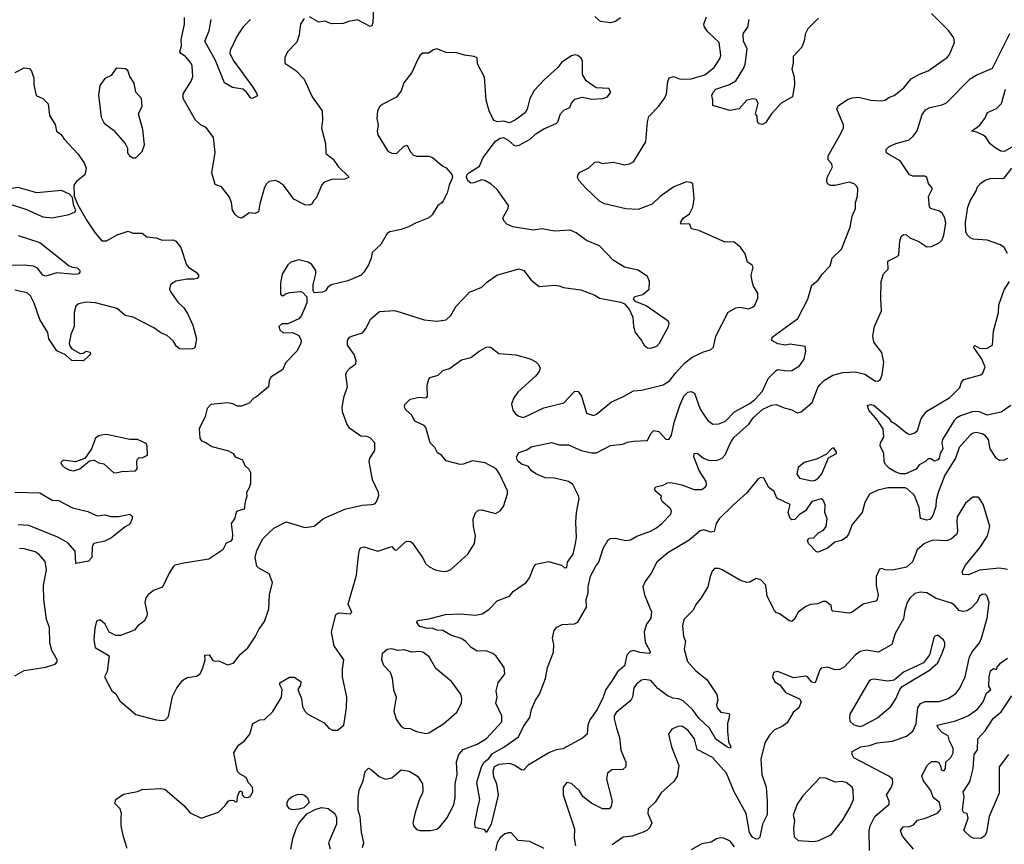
# Model space of a CAD drawing. Extents: x 1690054 to 1842981, y 782881 to 914114.
# Tile 453 of 656: x 1798165 to 1804515, y 795536 to 800853. Entities that reach past the tile are written whole.
import ezdxf

# ---------------------------------------------------------------- set-up
doc = ezdxf.new("R2010")
doc.units = 0

msp = doc.modelspace()

# ---------------------------------------------------------------- linework, layer by layer
at = {"layer": '0CON10XD'}
for points in [[(1798859.4, 795509.4), (1798835, 795583.8), (1798820.5, 795655), (1798820.6, 795709.4), (1798822.9, 795735), (1798814.3, 795764.3), (1798778.7, 795798.7), (1798785.4, 795825), (1798835, 795858.1), (1798925, 795875.3), (1798955, 795889.7), (1799075, 795896.5), (1799101.7, 795891.7), (1799223.8, 795785), (1799265, 795738.8), (1799335, 795703.3), (1799447.3, 795742.7), (1799490, 795785), (1799510, 795815), (1799525, 795820), (1799547.5, 795817.5), (1799555, 795810), (1799568.3, 795811.7), (1799570, 795845), (1799585, 795880), (1799600, 795875), (1799600, 795855), (1799615, 795840), (1799635, 795837.5), (1799652.5, 795845), (1799668.8, 795875), (1799666.2, 795905), (1799641.7, 795931.7), (1799625, 795966.7), (1799587.7, 795987.7), (1799570, 796005), (1799546.7, 796125), (1799576.2, 796175), (1799615, 796203.8), (1799648.8, 796245), (1799670, 796315), (1799715, 796337.5), (1799745, 796340), (1799798.6, 796391.4), (1799854, 796485), (1799859.2, 796535), (1799843.3, 796565), (1799843.9, 796576.1), (1799905, 796612.5), (1799935, 796613.3), (1799977.5, 796585), (1799977, 796563), (1799960, 796535), (1799983.3, 796475), (1799988.8, 796425), (1800003.8, 796395), (1800023.3, 796375), (1800128.8, 796318.8), (1800160, 796285), (1800181.7, 796271.7), (1800215, 796272), (1800255.6, 796305), (1800273.5, 796415), (1800275.6, 796485), (1800246.2, 796615), (1800246.2, 796665), (1800256.7, 796725), (1800193.8, 796815), (1800177, 796903), (1800205, 797017.5), (1800225, 797027.5), (1800297.5, 797022.5), (1800307.5, 797032.5), (1800283.3, 797085), (1800337.9, 797272.1), (1800350, 797395), (1800356.2, 797435), (1800365, 797450), (1800385, 797453.3), (1800475, 797426), (1800565, 797456), (1800582.5, 797435), (1800595, 797432.7), (1800655, 797488.6), (1800665, 797491.4), (1800685, 797488), (1800697.9, 797477.9), (1800764, 797385), (1800784.4, 797344.4), (1800805, 797328), (1800845.9, 797305.9), (1800885, 797298), (1800915, 797295.8), (1800945, 797307.5), (1801055, 797406.2), (1801097.8, 797475), (1801104.4, 797525), (1801092.9, 797585), (1801090.8, 797635), (1801105.9, 797674.1), (1801125, 797690), (1801145, 797693.3), (1801235, 797668.8), (1801265, 797686.2), (1801285.5, 797714.5), (1801311.1, 797795), (1801311.2, 797815), (1801260, 797925), (1801237.7, 797957.7), (1801166.5, 797996.5), (1801085, 798007.5), (1801026.1, 797986.1), (1801005.8, 797985.8), (1800915, 798008), (1800885, 798044), (1800860.4, 798060.4), (1800843.8, 798095), (1800812.5, 798125), (1800785, 798223.8), (1800775, 798236.2), (1800713.6, 798263.6), (1800693.3, 798305), (1800656.4, 798336.4), (1800647.5, 798355), (1800648.3, 798371.7), (1800684.2, 798405.8), (1800741.7, 798418.3), (1800785, 798414), (1800791.7, 798418.3), (1800796.2, 798425), (1800794.1, 798495.9), (1800803.8, 798535), (1800813.3, 798545), (1800865, 798560.8), (1800895, 798591.1), (1800936.9, 798603.1), (1801015, 798660), (1801075.7, 798674.3), (1801128.8, 798715), (1801175, 798741.2), (1801195, 798743.8), (1801205, 798738.8), (1801255, 798700), (1801365, 798691.2), (1801456.7, 798666.7), (1801495, 798646.7), (1801510.5, 798630.5), (1801521.2, 798605), (1801516.2, 798585), (1801491.2, 798555), (1801378, 798452), (1801351.5, 798415), (1801337.7, 798375), (1801345.4, 798335.4), (1801361.9, 798311.9), (1801385, 798296.7), (1801415, 798287.8), (1801545, 798350.8), (1801675, 798382.9), (1801745, 798457.5), (1801766.2, 798455), (1801788.6, 798425), (1801821.2, 798315), (1801865, 798300), (1801885, 798310), (1801981.2, 798388.8), (1802055, 798420.8), (1802125, 798460), (1802175.5, 798464.5), (1802315, 798498.9), (1802356.5, 798523.5), (1802396, 798575), (1802452.2, 798637.8), (1802502.9, 798677.1), (1802575, 798711.1), (1802620, 798725), (1802639.1, 798740.9), (1802655, 798812.5), (1802735, 798966.2), (1802785, 798996), (1802811.7, 798998.3), (1802865, 798988.8), (1802891.7, 798998.3), (1802905, 799007.5), (1802926.4, 799056.4), (1802925, 799090), (1802898.8, 799135), (1802888.8, 799165), (1802883.8, 799205), (1802896.4, 799256.4), (1802889.3, 799269.3), (1802859.3, 799289.3), (1802845, 799342.5), (1802815, 799386.7), (1802770.5, 799420.5), (1802715, 799418), (1802545, 799493.3), (1802497.5, 799505), (1802485, 799537.5), (1802432.5, 799535), (1802427.5, 799545), (1802445, 799572.5), (1802485, 799601.2), (1802506, 799645), (1802516, 799695), (1802513.3, 799726.7), (1802506.1, 799796.1), (1802494.1, 799804.1), (1802465, 799807.5), (1802385, 799774.3), (1802295, 799712.9), (1802245, 799664.3), (1802155, 799630), (1802075, 799633.1), (1801935.9, 799665.9), (1801905, 799682), (1801817.3, 799767.3), (1801773.3, 799815), (1801763.3, 799835), (1801766.7, 799855), (1801780.5, 799869.5), (1801835, 799898.8), (1801875, 799933.8), (1801896.1, 799936.1), (1801925, 799926.7), (1801995, 799934), (1802065, 799918), (1802097.3, 799922.7), (1802125, 799936.2), (1802202.5, 800065), (1802213.7, 800195), (1802221.8, 800228.2), (1802287.3, 800295), (1802325, 800349.2), (1802337.3, 800375), (1802345.7, 800454.3), (1802355, 800478.8), (1802383, 800487), (1802425, 800470), (1802495, 800470.7), (1802585, 800498.5), (1802645, 800545.7), (1802681.9, 800605), (1802686.2, 800625), (1802675.6, 800705), (1802603.9, 800773.9), (1802582.9, 800805), (1802576.9, 800825), (1802595, 800872)], [(1799999.3, 800860.7), (1799976.1, 800823.9), (1799967.1, 800755), (1799951.7, 800708.3), (1799892.5, 800645), (1799875, 800610), (1799875, 800572.5), (1799946.4, 800526.4), (1800000.3, 800470.3), (1800052.5, 800355), (1800115.8, 800265), (1800119.2, 800205), (1800112.7, 800152.7), (1800136.9, 800055), (1800140, 799990), (1800185.8, 799955), (1800221.2, 799905), (1800284, 799845), (1800288, 799835), (1800255, 799823.6), (1800185, 799824.4), (1800130, 799805), (1800115, 799787.5), (1800078, 799702), (1800061.2, 799685), (1800052.5, 799665), (1800033.6, 799656.4), (1800005, 799658.8), (1799932.5, 799695), (1799866.7, 799785), (1799835, 799807.5), (1799815, 799816.2), (1799775, 799810), (1799755, 799792.5), (1799741.2, 799765), (1799713.8, 799665), (1799706.1, 799613.9), (1799685, 799603.3), (1799645, 799606.7), (1799625, 799592.5), (1799595, 799573.3), (1799575, 799580), (1799555, 799596.2), (1799538, 799625), (1799532, 799675), (1799518.8, 799708.8), (1799467.5, 799775), (1799425, 799790), (1799404.2, 799865), (1799427, 799997), (1799414.3, 800094.3), (1799367.1, 800157.1), (1799335, 800173.1), (1799298.9, 800205), (1799219.1, 800345), (1799219.4, 800375), (1799268.6, 800451.4), (1799282.5, 800485), (1799277.1, 800555), (1799268.6, 800575), (1799235.2, 800615.2), (1799205, 800634.4), (1799199.1, 800645), (1799209.2, 800685), (1799207.4, 800722.6), (1799228.6, 800825), (1799227.3, 800867.3)], [(1800446.5, 800925), (1800442, 800835), (1800435.8, 800814.2), (1800425, 800810), (1800345, 800852.5), (1800285, 800842), (1800250.7, 800829.3), (1800175, 800826.2), (1800135, 800843.1), (1800095, 800837.5), (1800035, 800872)], [(1801077.5, 796805), (1801043.1, 796843.1), (1801013.5, 796863.5), (1800945, 796885.4), (1800895, 796914.6), (1800855, 796916.6), (1800825, 796928.5), (1800795, 796927.5), (1800745, 796941.1), (1800726.2, 796965), (1800730.5, 796979.5), (1800805, 796989.4), (1800912.1, 797017.9), (1801005, 797022), (1801105, 797012.5), (1801148.3, 797021.7), (1801190.3, 797049.7), (1801244.4, 797105.6), (1801323.6, 797136.4), (1801348.8, 797165), (1801431.4, 797225), (1801452.9, 797255), (1801481.4, 797325), (1801495, 797342), (1801575, 797360), (1801660, 797335), (1801678.3, 797318.3), (1801695, 797320), (1801697.5, 797355), (1801733.9, 797406.1), (1801750, 797475), (1801756.9, 797515), (1801752.7, 797612.7), (1801756.5, 797675), (1801772.9, 797765), (1801767.6, 797787.6), (1801732.5, 797855), (1801703.8, 797875), (1801615, 797897.3), (1801555, 797899.6), (1801493.3, 797925), (1801466.7, 797945), (1801444.3, 797974.3), (1801405, 797985.6), (1801375, 798008), (1801370, 798035), (1801385, 798062.2), (1801435, 798078.6), (1801465, 798099.4), (1801595, 798125.7), (1801645, 798110.8), (1801705, 798112.2), (1801786.2, 798075), (1801855, 798060.4), (1801885, 798060), (1801975, 798106.9), (1802054.3, 798115.7), (1802085, 798129.2), (1802125, 798136), (1802215, 798138.8), (1802236, 798185), (1802255, 798203.8), (1802286.8, 798196.8), (1802335, 798146), (1802355, 798148.8), (1802368.9, 798175), (1802385.4, 798255), (1802422.7, 798365), (1802448.7, 798425), (1802475, 798450.8), (1802496.1, 798456.1), (1802517.8, 798445), (1802555, 798342), (1802600.8, 798270.8), (1802635.6, 798245.6), (1802675, 798246.5), (1802717.1, 798265), (1802775, 798324.6), (1802875, 798378.9), (1802907.1, 798405), (1802955, 798456.9), (1802991.5, 798538.5), (1803045, 798590), (1803055, 798596.7), (1803115, 798588), (1803145, 798590.8), (1803195, 798620), (1803224.3, 798665), (1803235.7, 798715), (1803231.2, 798745), (1803135, 798760), (1803105, 798754.5), (1803055, 798761.9), (1803016.7, 798785), (1803018.8, 798805), (1803183.8, 798926.2), (1803248.7, 799051.3), (1803275, 799141.2), (1803315, 799173.3), (1803342, 799215), (1803392, 799265), (1803405.8, 799315), (1803465, 799373.8), (1803521.4, 799515), (1803534.4, 799585.6), (1803555.7, 799635), (1803556, 799675), (1803569.2, 799715), (1803571.7, 799761.7), (1803565, 799777.5), (1803546.7, 799795), (1803515, 799805.6), (1803425, 799783.5), (1803394.3, 799784.3), (1803375.6, 799795.6), (1803370.9, 799810.9), (1803373.6, 799836.4), (1803407.1, 799905), (1803400.8, 799925), (1803379.7, 799949.7), (1803378.6, 799975), (1803460.6, 800119.4), (1803478, 800155), (1803479.2, 800175), (1803436, 800275), (1803443.2, 800296.8), (1803505, 800337.5), (1803535, 800348.1), (1803575, 800352.5), (1803655, 800334.3), (1803725, 800330), (1803745, 800333.8), (1803775.6, 800354.4), (1803805.4, 800364.6), (1803866.6, 800413.4), (1803915, 800471.4), (1803967.6, 800502.4), (1804025, 800523.1), (1804148.4, 800611.6), (1804162.3, 800627.7), (1804194.3, 800705), (1804190.8, 800735), (1804155, 800784.2), (1804045, 800893.3)], [(1802039.2, 800865), (1802008.5, 800841.5), (1801975, 800831.9), (1801911.3, 800841.3), (1801875, 800873.8)], [(1799654.2, 800855), (1799605, 800804.2), (1799565.5, 800745), (1799521.8, 800655), (1799520.7, 800635), (1799545.6, 800585.6), (1799668.7, 800418.7), (1799695.8, 800375), (1799698, 800362), (1799665, 800343.8), (1799655, 800346.2), (1799627.5, 800385), (1799605, 800404.3), (1799537.5, 800415), (1799486.4, 800446.4), (1799428.9, 800588.9), (1799359.2, 800715), (1799388.1, 800781.9), (1799399.2, 800855)], [(1803316.8, 800863.2), (1803249.2, 800795), (1803231.1, 800758.9), (1803225, 800717.5), (1803209.2, 800675), (1803154.4, 800615), (1803154.4, 800575), (1803144.4, 800535), (1803160.6, 800485), (1803161.4, 800435), (1803150, 800355), (1803075.6, 800314.4), (1803013, 800247), (1802975, 800187.5), (1802955, 800177.5), (1802935, 800182.5), (1802923, 800193), (1802921.7, 800231.7), (1802910, 800245), (1802927.1, 800315), (1802915, 800339.2), (1802895, 800342.5), (1802855, 800333.3), (1802805, 800278.8), (1802745, 800268), (1802635, 800300), (1802636.4, 800335), (1802630, 800365), (1802636.7, 800385), (1802655, 800405.3), (1802744, 800435), (1802785, 800459.4), (1802832.2, 800535), (1802843.6, 800565), (1802857.1, 800665), (1802833.3, 800715), (1802830.7, 800755), (1802833.1, 800766.9), (1802860.3, 800805), (1802870.5, 800855)], [(1803615, 797740), (1803599.4, 797675), (1803535, 797598), (1803510.8, 797535), (1803496.2, 797515), (1803464.4, 797495.6), (1803422.5, 797485), (1803375.5, 797444.5), (1803315, 797420), (1803305, 797422.5), (1803253.3, 797475), (1803246.2, 797495), (1803255, 797510), (1803285, 797512.5), (1803316.2, 797545), (1803349.3, 797560.7), (1803365.7, 797585), (1803372.2, 797635), (1803358.2, 797675), (1803360.6, 797725), (1803346.9, 797755), (1803335, 797764), (1803275, 797746.7), (1803233.8, 797685), (1803195, 797662), (1803165, 797630), (1803145, 797627.5), (1803135, 797637.5), (1803121.4, 797675), (1803135, 797727.1), (1803048.3, 797768.3), (1803031.4, 797811.4), (1802997.6, 797837.6), (1802965, 797896.7), (1802945, 797902), (1802925, 797889.2), (1802855, 797802), (1802768.6, 797725), (1802677.1, 797635), (1802657.1, 797605), (1802645, 797553.8), (1802625, 797548.1), (1802575, 797564.5), (1802555, 797557.9), (1802483.3, 797496.7), (1802344.8, 797415.2), (1802275, 797355.5), (1802238.5, 797285), (1802198.8, 797231.2), (1802184, 797195), (1802195.3, 797145), (1802239.1, 797035), (1802235.3, 796995), (1802208.4, 796955), (1802193.8, 796905), (1802199.7, 796839.7), (1802234.2, 796775), (1802224.2, 796765.8), (1802165, 796772.4), (1802125, 796785.8), (1802101.7, 796778.3), (1802081.8, 796755), (1802065, 796686.7), (1802021.8, 796648.2), (1801982.2, 796585), (1801946.4, 796535), (1801929, 796485), (1801889.8, 796405), (1801842.5, 796337.5), (1801830.5, 796305), (1801824.5, 796245.5), (1801795, 796219.4), (1801668.2, 796151.8), (1801625, 796145.4), (1801582.5, 796127.5), (1801445, 796046.7), (1801415, 796014), (1801402.5, 796015), (1801355, 796046.7), (1801325.9, 796055.9), (1801255, 796050.6), (1801225.4, 796034.6), (1801216.9, 796005), (1801222.1, 795972.1), (1801240, 795925), (1801251.7, 795851.7), (1801205.7, 795665), (1801175, 795612.5), (1801165, 795630), (1801102.5, 795645), (1801101.2, 795675), (1801120.5, 795770.5), (1801132.5, 795825), (1801114.4, 795934.4), (1801142.9, 796035), (1801161.1, 796065), (1801191.7, 796088.3), (1801215, 796121.3), (1801288.4, 796161.6), (1801381.7, 796228.3), (1801415, 796296), (1801455, 796352.5), (1801465.8, 796405), (1801492, 796465), (1801518, 796505), (1801555.5, 796604.5), (1801568.6, 796675), (1801608.1, 796775), (1801609.2, 796825), (1801601.9, 796865), (1801612.5, 796915), (1801628.6, 796935), (1801665, 796952.6), (1801742.8, 796957.2), (1801765, 796968.5), (1801820.3, 797065), (1801819, 797115), (1801832.1, 797157.9), (1801832.1, 797195), (1801847.1, 797265), (1801880.8, 797329.2), (1801901.3, 797355), (1801927.6, 797442.4), (1801960.8, 797499.2), (1801973, 797507), (1802005, 797510.4), (1802075, 797495.4), (1802105, 797500), (1802145, 797523.4), (1802232.9, 797555), (1802272.5, 797577.5), (1802306.5, 797603.5), (1802364.1, 797665), (1802368.7, 797685), (1802361, 797701), (1802311.4, 797745), (1802300, 797765), (1802305, 797780), (1802263.8, 797815), (1802260, 797825), (1802268.3, 797841.7), (1802315, 797852.5), (1802342.7, 797867.3), (1802365, 797869.3), (1802435, 797854.6), (1802515, 797823.5), (1802565, 797823.8), (1802589.2, 797840.8), (1802595.5, 797855), (1802592.5, 797875), (1802546.8, 797946.8), (1802512.3, 798035), (1802515, 798056.2), (1802535, 798058.1), (1802574.4, 798025), (1802615, 798010.5), (1802663.1, 798013.1), (1802695, 798026.7), (1802715, 798046.4), (1802750, 798125), (1802771.8, 798158.2), (1802867.6, 798245), (1802895.3, 798285), (1802957.8, 798342.2), (1803015, 798367.8), (1803045, 798371.6), (1803095, 798350), (1803145, 798338.1), (1803178.8, 798318.8), (1803205, 798324.6), (1803277.1, 798385), (1803315.6, 798485), (1803328.3, 798501.7), (1803355, 798529.4), (1803409.4, 798560.6), (1803475, 798578.9), (1803555, 798581.8), (1803615, 798567.8), (1803685, 798522), (1803705, 798523.8), (1803716.2, 798535), (1803726.8, 798563.2), (1803738.1, 798645), (1803726.6, 798706.6), (1803675, 798773.3), (1803666.5, 798815), (1803677.9, 798875), (1803724.3, 798975), (1803718.1, 799055), (1803721.9, 799165), (1803736.8, 799213.2), (1803765.5, 799244.5), (1803764.6, 799295.4), (1803825, 799326.7), (1803835, 799337.5), (1803841.2, 799425), (1803850, 799455), (1803865, 799467.5), (1803885, 799466.7), (1803905.8, 799445.8), (1803965, 799422.5), (1804015, 799387.5), (1804045, 799390), (1804095, 799414), (1804115, 799433.3), (1804126.4, 799463.6), (1804138.3, 799538.3), (1804131.1, 799575), (1804115, 799606), (1804097.6, 799617.6), (1804042.5, 799635), (1804033.8, 799645), (1804026.4, 799713.6), (1804053.3, 799765), (1804026.4, 799796.4), (1804016.4, 799836.4), (1804003.6, 799843.6), (1803925, 799844.3), (1803905, 799852.5), (1803843, 799943), (1803775, 799982.5), (1803756.7, 799995), (1803753.8, 800005), (1803753.8, 800015), (1803773.8, 800035), (1803815, 800054.4), (1803902.7, 800077.3), (1803928.6, 800101.4), (1803952.9, 800137.1), (1803985, 800241.2), (1804007.6, 800272.4), (1804035, 800286.9), (1804115, 800303.1), (1804142.6, 800317.4), (1804295, 800471.4), (1804334.6, 800495.4), (1804439.2, 800540.8), (1804552.1, 800765)], [(1799085, 796334), (1799105, 796338), (1799125, 796360), (1799151.7, 796488.3), (1799178.8, 796545), (1799216.7, 796595), (1799245, 796611.2), (1799305, 796620), (1799328.8, 796635), (1799347.3, 796672.7), (1799361.2, 796725), (1799360, 796755), (1799387, 796757), (1799411.7, 796721.7), (1799425, 796716.7), (1799449.3, 796719.3), (1799505, 796694), (1799545, 796704), (1799589.1, 796760.9), (1799637.6, 796802.4), (1799685, 796873.3), (1799708.3, 796921.7), (1799745, 796972), (1799772.2, 797055), (1799775.8, 797145), (1799795.8, 797225), (1799775, 797280), (1799707.3, 797317.3), (1799695, 797330), (1799684.3, 797385), (1799695, 797431.2), (1799734.5, 797505.5), (1799772.9, 797545), (1799805, 797574.2), (1799885, 797616), (1800005, 797578.8), (1800065, 797587.1), (1800125, 797635.8), (1800263.1, 797696.9), (1800375, 797723.1), (1800435, 797726.2), (1800455, 797731.2), (1800465.9, 797744.1), (1800481.2, 797785), (1800480, 797805), (1800441.4, 797885), (1800419.2, 798005), (1800424.5, 798025.5), (1800455.8, 798074.2), (1800455.6, 798125), (1800425, 798157.8), (1800405, 798165.5), (1800365, 798166.7), (1800295, 798217.1), (1800275, 798246), (1800246.9, 798325), (1800244.6, 798355), (1800258.5, 798425), (1800279.2, 798485), (1800268, 798565), (1800276.2, 798585), (1800295, 798606.2), (1800332.5, 798635), (1800336.4, 798653.6), (1800322.5, 798695), (1800278.8, 798755), (1800280, 798785), (1800293.3, 798805), (1800307.3, 798812.7), (1800375.5, 798834.5), (1800397.8, 798862.2), (1800429.2, 798925), (1800485, 798971.9), (1800585, 798977.8), (1800775, 798916.9), (1800855, 798909.2), (1800915, 798917.1), (1800946.9, 798945), (1800980, 799005), (1801066.7, 799095), (1801145, 799127.5), (1801175, 799159.2), (1801243.3, 799205), (1801383.9, 799246.1), (1801415.9, 799235.9), (1801464.1, 799174.1), (1801515, 799132.5), (1801615, 799141.2), (1801645, 799136.2), (1801673, 799127), (1801785, 799110.8), (1801875, 799076), (1801905, 799058), (1802041.7, 799031.7), (1802065, 799020), (1802097, 798987), (1802120, 798935), (1802124, 798875), (1802134, 798835), (1802176.2, 798785), (1802193.3, 798755), (1802215, 798736.7), (1802235.9, 798734.1), (1802275, 798748.8), (1802292.3, 798767.7), (1802350, 798875), (1802353.3, 798895), (1802348.3, 798908.3), (1802205, 799007.5), (1802136.4, 799036.4), (1802123.6, 799053.6), (1802131.7, 799068.3), (1802185, 799082), (1802224, 799115), (1802228, 799165), (1802215, 799197.5), (1802155, 799238.8), (1802065, 799258), (1801993.2, 799303.2), (1801905, 799395.8), (1801820.2, 799430.2), (1801755, 799479.2), (1801715, 799495.7), (1801615, 799488.6), (1801535, 799504), (1801476.1, 799496.1), (1801345, 799518), (1801307.5, 799535), (1801286.7, 799555), (1801281.2, 799575), (1801315.8, 799635), (1801317.1, 799655), (1801245, 799758), (1801205, 799792.5), (1801165, 799816), (1801145, 799820), (1801095, 799800), (1801075, 799798), (1801055, 799813.3), (1801046.2, 799835), (1801052, 799855), (1801062, 799865), (1801130.5, 799909.5), (1801154.2, 799965), (1801235, 800070), (1801265, 800088.8), (1801285, 800093.3), (1801315, 800076.7), (1801353.2, 800043.2), (1801365, 800039.2), (1801385.8, 800044.2), (1801458.3, 800081.7), (1801495, 800117.5), (1801545, 800150), (1801626.1, 800183.9), (1801636.7, 800195), (1801653.3, 800246.7), (1801675, 800270), (1801713, 800287), (1801723.3, 800315), (1801745, 800340), (1801795, 800353.3), (1801855, 800340), (1801926.1, 800343.9), (1801956.7, 800355), (1801977.5, 800385), (1801965, 800410), (1801883.6, 800413.6), (1801818.3, 800458.3), (1801795, 800500), (1801795.7, 800585.7), (1801786.2, 800605), (1801765, 800621.2), (1801745, 800626), (1801725, 800619.2), (1801661.9, 800578.1), (1801635.7, 800545), (1801547.1, 800465), (1801484.4, 800395.6), (1801456.1, 800343.9), (1801438.8, 800275), (1801425, 800252.5), (1801363.6, 800206.4), (1801325, 800187.5), (1801285, 800198), (1801243.9, 800193.9), (1801225, 800203.3), (1801216.7, 800215), (1801194.2, 800265), (1801173.1, 800335), (1801162.4, 800482.4), (1801118.3, 800568.3), (1801115, 800607.5), (1801096.4, 800616.4), (1801035, 800623.3), (1800985, 800640), (1800915, 800640.6), (1800855, 800664.2), (1800835, 800659.2), (1800805, 800636.2), (1800765, 800636.2), (1800748.8, 800625), (1800735, 800603.8), (1800695, 800513.3), (1800642, 800445), (1800626.2, 800395), (1800595.8, 800354.2), (1800503.9, 800306.1), (1800487, 800293), (1800473.9, 800266.1), (1800468.8, 800215), (1800478, 800175), (1800471.2, 800135), (1800475, 800110), (1800540, 800005), (1800565, 799992), (1800595, 799991.2), (1800645, 800038), (1800665, 800043.3), (1800683, 800003), (1800705, 799980), (1800725, 799972.5), (1800803.9, 799973.9), (1800827.5, 799965), (1800895, 799907.5), (1800915, 799897.5), (1800952.5, 799855), (1800956.7, 799835), (1800934.2, 799785.8), (1800922, 799735), (1800895.8, 799685), (1800888.3, 799671.7), (1800862.5, 799655), (1800826, 799595), (1800805, 799575.8), (1800718.3, 799541.7), (1800673, 799517), (1800625, 799500), (1800552.5, 799485), (1800535.6, 799474.4), (1800495, 799403.8), (1800437.5, 799352.5), (1800431.2, 799315), (1800415, 799272.5), (1800385.6, 799224.4), (1800366.7, 799205), (1800281.3, 799168.7), (1800175, 799143.8), (1800152.3, 799127.7), (1800136.7, 799105), (1800117.5, 799095), (1800065, 799092.5), (1800057.5, 799105), (1800057.5, 799145), (1800076.2, 799215), (1800076.2, 799235), (1800050, 799275), (1800025, 799288.8), (1799965, 799303.8), (1799915, 799288.8), (1799895, 799272.5), (1799858.3, 799211.7), (1799847.5, 799155), (1799847.5, 799085), (1799853.6, 799073.6), (1799863, 799073), (1799885, 799087.5), (1799907, 799093), (1799975, 799100), (1799990, 799095), (1800017.5, 799065), (1800017, 799027), (1799982.5, 798945), (1799965, 798924), (1799895, 798892.5), (1799855, 798892.5), (1799837.5, 798875), (1799843.9, 798853.9), (1799865, 798833.3), (1799925, 798836.7), (1799965, 798817.5), (1799980, 798785), (1799978.8, 798765), (1799952.5, 798715), (1799879.3, 798640.7), (1799861.7, 798598.3), (1799785, 798547.5), (1799773.3, 798525), (1799770, 798485), (1799695, 798422.5), (1799675, 798412.5), (1799645, 798380), (1799595, 798361.2), (1799570.7, 798360.7), (1799540, 798375), (1799505, 798382), (1799397.3, 798372.7), (1799373.8, 798345), (1799362, 798295), (1799323.3, 798215), (1799327.5, 798155), (1799337, 798137), (1799365, 798126.7), (1799405, 798100), (1799512.5, 798072.5), (1799542.5, 798055), (1799555, 798033.3), (1799602.5, 798015), (1799617.7, 797977.7), (1799642.5, 797955), (1799653.8, 797933.8), (1799653.3, 797863.3), (1799646, 797835), (1799628.8, 797805), (1799629.5, 797780.5), (1799618.8, 797745), (1799613.9, 797696.1), (1799575, 797687.1), (1799561.7, 797678.3), (1799552.1, 797637.9), (1799529.2, 797605), (1799538.1, 797535), (1799535.8, 797504.2), (1799525, 797487.5), (1799505, 797482.5), (1799495, 797472.5), (1799476.2, 797433.8), (1799385, 797374.6), (1799225, 797348.4), (1799166.7, 797335), (1799155, 797326), (1799128.6, 797285), (1799087, 797193), (1799027.7, 797172.3), (1798993.3, 797145), (1798978.8, 797125), (1798972, 797095), (1798988, 797025), (1798986.1, 797006.1), (1798967.9, 796975), (1798926.5, 796945), (1798905, 796916.9), (1798815, 796882.5), (1798785, 796882.5), (1798743, 796903), (1798716.2, 796955), (1798685, 796982.5), (1798660, 796975), (1798650.5, 796929.5), (1798642.5, 796855), (1798652.5, 796805), (1798741.7, 796751.7), (1798729.3, 796650.7), (1798712.5, 796615), (1798760, 796525), (1798785.8, 796505.8), (1798810.3, 796460.3), (1798915, 796371.9), (1799045, 796337.5), (1799085, 796334)], [(1798136.9, 800513.1), (1798195, 800543.3), (1798228.3, 800538.3), (1798241.7, 800521.7), (1798257.5, 800475), (1798256.1, 800433.9), (1798271.1, 800365), (1798315, 800344), (1798349.7, 800309.7), (1798358.1, 800235), (1798395, 800176.7), (1798402.5, 800135), (1798433.3, 800113.3), (1798453.2, 800083.2), (1798542.5, 799985), (1798583.8, 799925), (1798594, 799895), (1798585, 799853.3), (1798531.3, 799808.7), (1798514.4, 799785.6), (1798516.2, 799715), (1798540, 799660), (1798598, 799558), (1798650.3, 799480.3), (1798695, 799427.8), (1798725, 799426.9), (1798793.8, 799465), (1798865, 799488.5), (1798895, 799476.9), (1798955, 799475.8), (1798985, 799453.8), (1799045, 799445.6), (1799085, 799430.8), (1799155, 799433.3), (1799172.5, 799425), (1799203.8, 799385), (1799241.3, 799271.3), (1799256, 799255), (1799304, 799225), (1799318.8, 799205), (1799318.8, 799195), (1799310, 799185), (1799290.3, 799179.7), (1799245, 799179.4), (1799172.4, 799167.6), (1799138, 799145), (1799132.2, 799115), (1799140, 799095), (1799185, 799030.8), (1799222.9, 798995), (1799248.1, 798958.1), (1799282.7, 798882.7), (1799305.7, 798795), (1799295, 798737.5), (1799275, 798728.8), (1799195, 798730), (1799175.9, 798745.9), (1799155, 798783.3), (1799117, 798817), (1799075, 798833.1), (1799035, 798862.9), (1798896.2, 798935), (1798845, 798945.7), (1798795, 798991.8), (1798655, 799026.5), (1798595, 799030.6), (1798545, 799020.8), (1798528, 799005), (1798517.5, 798965), (1798516.9, 798875), (1798495, 798823.3), (1798484.2, 798765), (1798490, 798745), (1798501.7, 798731.7), (1798555, 798700), (1798575, 798702.5), (1798595, 798716.2), (1798620, 798710), (1798621.7, 798698.3), (1798613, 798687), (1798576.4, 798653.6), (1798502.5, 798655), (1798461.1, 798691.1), (1798405, 798718.2), (1798352.5, 798795), (1798347.6, 798835), (1798295, 798920), (1798259.2, 799025), (1798235, 799072.5), (1798212.8, 799092.8), (1798135, 799109.4)], [(1798915, 799962.5), (1798956.1, 800003.9), (1798970, 800045), (1798960, 800145), (1798932.5, 800245), (1798955.5, 800294.5), (1798951.1, 800345), (1798914, 800385), (1798903.9, 800443.9), (1798876.4, 800486.4), (1798862.5, 800525), (1798845, 800536.2), (1798795, 800540), (1798782.5, 800535), (1798755, 800492.5), (1798715, 800473.3), (1798681.2, 800428.8), (1798673.9, 800366.1), (1798690, 800225), (1798711.2, 800185), (1798770, 800140), (1798846.2, 800055), (1798860, 800025), (1798861.2, 799995), (1798873.3, 799975), (1798895, 799963.3), (1798915, 799962.5)], [(1804565, 800030), (1804515, 800003.1), (1804493.3, 800005), (1804455.7, 800025.7), (1804425, 800052), (1804395.5, 800095.5), (1804378.7, 800108.7), (1804337.8, 800127.8), (1804303.8, 800135), (1804355, 800170), (1804388.8, 800215), (1804406.7, 800255), (1804465, 800280.8), (1804496.5, 800313.5), (1804522.7, 800405)], [(1804535.8, 799345), (1804514.7, 799385), (1804490.8, 799400.8), (1804405, 799432.4), (1804315, 799436.9), (1804295, 799445.8), (1804276.4, 799466.4), (1804268.1, 799485), (1804264.6, 799544.6), (1804280, 799645), (1804294.7, 799685.3), (1804331.6, 799745), (1804342.9, 799775), (1804365, 799799.5), (1804391.9, 799818.1), (1804425, 799829.6), (1804515, 799832.1), (1804564.6, 799895.4)], [(1798375, 799574.4), (1798485, 799597.5), (1798523.3, 799615), (1798526.4, 799626.4), (1798515, 799650), (1798507, 799707), (1798487.6, 799727.6), (1798435, 799750.6), (1798275, 799735.7), (1798155, 799771.2), (1798112.5, 799765), (1798085, 799737.5), (1798076.2, 799695), (1798083.3, 799675), (1798095, 799666.7), (1798205, 799631.4), (1798315, 799580.8), (1798375, 799574.4)], [(1798155, 799461.5), (1798295, 799415.6), (1798485, 799266.7), (1798505, 799256.7), (1798535, 799252.5), (1798552.5, 799235), (1798552.5, 799225), (1798547.5, 799215), (1798525, 799210), (1798405, 799221.1), (1798335, 799200), (1798315, 799206.7), (1798280.6, 799250.6), (1798255, 799262.9), (1798195, 799269.5), (1798065, 799268.9)], [(1804558.5, 798365), (1804495, 798323.3), (1804405, 798302.7), (1804355, 798323.8), (1804315, 798325.9), (1804232.3, 798297.7), (1804206.7, 798283.3), (1804191.1, 798268.9), (1804116.3, 798145), (1804112.6, 798125), (1804119.4, 798085), (1804100.9, 798055), (1804095.4, 798025), (1804086.9, 798015), (1804065, 798006.2), (1804042.1, 798022.1), (1804025, 798020.6), (1804006.6, 798003.4), (1803967.1, 797982.9), (1803947.5, 797955), (1803877.5, 797925), (1803845, 797924.5), (1803816.2, 797935), (1803775, 797958), (1803748.8, 797985), (1803741.2, 798005), (1803738.8, 798055), (1803714, 798105), (1803716.2, 798125), (1803738.3, 798161.7), (1803733.3, 798215), (1803695, 798273.8), (1803641.9, 798335), (1803632.3, 798367.7), (1803655, 798372.3), (1803675.3, 798365), (1803768.6, 798285), (1803784.5, 798264.5), (1803815, 798245.8), (1803885.8, 798185.8), (1803905, 798178.8), (1803934.2, 798185.8), (1803955.9, 798204.1), (1803978.3, 798281.7), (1804015, 798328.6), (1804165, 798417.3), (1804227.9, 798482.1), (1804238.7, 798515), (1804255, 798531.9), (1804365, 798563.5), (1804377.3, 798572.7), (1804391.8, 798615), (1804368.8, 798668.8), (1804335, 798718), (1804320.8, 798735), (1804318.8, 798745), (1804325, 798751.2), (1804355, 798735.6), (1804385, 798732.9), (1804405, 798735.8), (1804438.8, 798755), (1804445.5, 798845), (1804477.3, 798965), (1804479.5, 799015), (1804515, 799111.9), (1804548.2, 799165)], [(1798771.7, 797931.7), (1798795, 797932.5), (1798825, 797940), (1798912.5, 797945), (1798923.6, 797956.4), (1798920, 798005), (1798925, 798020), (1798935, 798030), (1798955, 798027.5), (1798990, 798045), (1798987, 798103), (1798980, 798120), (1798926.1, 798146.1), (1798876.4, 798146.4), (1798735, 798175.7), (1798715, 798177.5), (1798675, 798168.8), (1798653.8, 798155), (1798628.8, 798085), (1798586.2, 798023.8), (1798525, 798001.2), (1798446.4, 798013.6), (1798431.7, 797998.3), (1798434.3, 797984.3), (1798453.3, 797965), (1798488.3, 797948.3), (1798515, 797943.8), (1798552.3, 797957.7), (1798615, 798007.5), (1798645, 798013.3), (1798675, 797996.2), (1798708.8, 797988.8), (1798771.7, 797931.7)], [(1804535, 798024.2), (1804513.6, 798013.6), (1804485, 798010), (1804465, 798023.3), (1804425, 798086.2), (1804414.4, 798145), (1804395, 798170), (1804373, 798183), (1804335, 798190.6), (1804315, 798187.1), (1804295.4, 798174.6), (1804224.6, 798095.4), (1804199.7, 798025), (1804131.2, 797915), (1804089.5, 797805), (1804076, 797755), (1804074.7, 797715), (1804054.8, 797655.2), (1804035, 797630.9), (1804015, 797626.9), (1803975.6, 797635.6), (1803966.6, 797706.6), (1803935.4, 797785), (1803895, 797824.7), (1803875, 797833.7), (1803765, 797835.3), (1803699.7, 797820.3), (1803645, 797794.3), (1803615, 797740)], [(1803275, 797880), (1803295, 797883.3), (1803315, 797896), (1803337.8, 797925), (1803382.5, 798027.5), (1803433.3, 798055), (1803433.8, 798065), (1803415, 798092.5), (1803402.3, 798087.7), (1803368.8, 798051.2), (1803305, 798018.9), (1803225, 797996.8), (1803185.3, 797965), (1803176.4, 797925), (1803195, 797895.8), (1803275, 797880)], [(1798135, 797807.5), (1798295, 797801.5), (1798375, 797754.6), (1798415, 797751.8), (1798461.7, 797728.3), (1798505, 797706.2), (1798605, 797682.2), (1798665, 797653.1), (1798715, 797660.5), (1798755, 797650), (1798805, 797648.6), (1798875, 797664.2), (1798890.9, 797650.9), (1798890.9, 797635), (1798875, 797599.2), (1798845, 797582), (1798757.9, 797512.1), (1798715, 797490.8), (1798643.8, 797475), (1798633.1, 797456.9), (1798630.8, 797385), (1798609.1, 797360.9), (1798526.4, 797346.4), (1798522.7, 797425), (1798475, 797479.4), (1798414.6, 797514.6), (1798225, 797590.8), (1798155, 797595.9)], [(1804537, 797307), (1804485, 797317.3), (1804355, 797304.2), (1804285, 797273.8), (1804248.8, 797275), (1804244.3, 797295), (1804265.4, 797335), (1804362.5, 797455), (1804406.7, 797525), (1804421.1, 797585), (1804379.3, 797729.3), (1804355, 797766.2), (1804344.2, 797774.2), (1804312.5, 797775), (1804265, 797735.8), (1804212.2, 797647.8), (1804208.2, 797621.8), (1804213.8, 797555), (1804208.7, 797535), (1804174.6, 797505), (1804145, 797491.8), (1804055, 797496.5), (1804000.8, 797475), (1803954.2, 797435), (1803922.3, 797357.7), (1803885, 797322.9), (1803795, 797304.3), (1803746.2, 797306.2), (1803725, 797313.3), (1803710.7, 797309.3), (1803688.3, 797261.7), (1803688.2, 797205), (1803701.1, 797145), (1803695.7, 797115), (1803686.4, 797103.6), (1803605, 797083.3), (1803535, 797031.9), (1803515, 797025.7), (1803409.3, 797039.3), (1803403.3, 797045), (1803398.8, 797075), (1803365, 797101.2), (1803345, 797101.2), (1803313.8, 797086.2), (1803265, 797082.5), (1803235, 797070), (1803186.8, 797033.2), (1803162.1, 796987.9), (1803145, 796972.5), (1803125, 796978.6), (1803070.6, 797020.6), (1803045, 797031.4), (1803033.8, 797043.8), (1802986.7, 797135), (1802977.2, 797207.2), (1802945, 797241.2), (1802915, 797250), (1802875, 797226.2), (1802855, 797224), (1802815, 797237.5), (1802695, 797305.8), (1802675, 797313.8), (1802646.7, 797313.3), (1802632.3, 797297.7), (1802617.7, 797262.3), (1802603.1, 797195), (1802561.1, 797125), (1802528.5, 797085), (1802506, 797044), (1802447.8, 796985), (1802439.5, 796945), (1802445.8, 796875), (1802458.6, 796845), (1802450.8, 796795), (1802471.9, 796715), (1802525, 796654.2), (1802597.9, 796597.9), (1802662.1, 796502.1), (1802668.6, 796465), (1802659.2, 796435), (1802662.9, 796415), (1802687, 796387), (1802740, 796380), (1802743.9, 796373.9), (1802738.1, 796345), (1802731.1, 796315), (1802730.6, 796265), (1802736.8, 796196.8), (1802751.2, 796165), (1802745, 796156.7), (1802725, 796163.3), (1802655, 796213.3), (1802613.3, 796285), (1802545, 796349.5), (1802504.1, 796405), (1802445, 796462), (1802415, 796474.2), (1802377.7, 796477.7), (1802340.9, 796495), (1802279.9, 796539.9), (1802235, 796591.1), (1802195, 796598.9), (1802176.5, 796593.5), (1802142.4, 796567.6), (1802126, 796545), (1802117.1, 796485), (1802106.8, 796463.2), (1802012, 796385), (1801999.2, 796365), (1801998.6, 796345), (1802013.9, 796283.9), (1802034.4, 796225), (1802042.6, 796142.6), (1802075.5, 796065), (1802074.4, 796035.6), (1802055, 796018.6), (1801984.3, 796015.7), (1801956, 795995), (1801949.5, 795955), (1801985.8, 795814.2), (1801980.8, 795779.2), (1801966.4, 795763.6), (1801925, 795764.5), (1801855, 795798.1), (1801797.5, 795845), (1801775, 795880), (1801725, 795928.8), (1801695, 795933.3), (1801671.2, 795905), (1801671.4, 795855), (1801742.5, 795635), (1801741.2, 795575), (1801749.5, 795525)], [(1798135, 796622.5), (1798195, 796656.7), (1798335, 796678.8), (1798395, 796697.5), (1798407, 796713), (1798406.7, 796725), (1798372.9, 796785), (1798359.4, 796835), (1798356.8, 796933.2), (1798337.8, 796985), (1798320.5, 797115), (1798318.5, 797205), (1798337.9, 797305), (1798329.4, 797359.4), (1798290.8, 797405), (1798265, 797421.9), (1798195, 797442.1), (1798165, 797442.3)], [(1803645.6, 795495), (1803643.8, 795625), (1803649.6, 795655), (1803681.1, 795715), (1803772.7, 795795), (1803772.7, 795815), (1803755.7, 795855), (1803788, 795905), (1803797.5, 795935), (1803794.2, 795955), (1803770.8, 795975), (1803545, 796093.3), (1803533.3, 796115), (1803534.4, 796135), (1803590, 796165), (1803646.2, 796173.8), (1803695, 796190.5), (1803795, 796199.8), (1803885, 796233.5), (1803925.7, 796265), (1803946.6, 796313.4), (1803949.3, 796339.3), (1803957.3, 796415), (1803975, 796442.9), (1804005, 796456.2), (1804095, 796456.9), (1804154, 796475), (1804202.1, 796507.9), (1804228.2, 796541.8), (1804262.5, 796615), (1804291.8, 796745), (1804310.4, 796779.6), (1804355.5, 796835), (1804368.8, 796865), (1804404.5, 796995), (1804417.1, 797095), (1804405.8, 797135.8), (1804395, 797146.2), (1804375, 797148.8), (1804356.2, 797135), (1804339.8, 797100.2), (1804302.4, 797057.6), (1804275, 797042.1), (1804245, 797036.5), (1804225, 797044.4), (1804196.5, 797076.5), (1804175, 797090.5), (1804075, 797120), (1804015, 797156.5), (1803975, 797161.5), (1803938, 797152), (1803906.6, 797123.4), (1803889.4, 797095), (1803874.5, 797045), (1803865, 796990), (1803811.5, 796895), (1803790, 796825), (1803705, 796774.6), (1803625, 796787.3), (1803585, 796779.1), (1803554.3, 796755.7), (1803485, 796680.6), (1803455, 796662.5), (1803425, 796660), (1803375, 796678.1), (1803335, 796672.2), (1803325, 796660.8), (1803295, 796576.2), (1803275, 796582), (1803246.9, 796615), (1803235, 796620.4), (1803155, 796608.6), (1803055, 796650), (1803027, 796643), (1803020, 796615), (1803035, 796583.8), (1803066.7, 796565), (1803103.8, 796515), (1803194.1, 796474.1), (1803206, 796455), (1803190.8, 796415), (1803154.3, 796385), (1803115, 796320), (1803083.8, 796295), (1803033.8, 796275), (1803001.1, 796238.9), (1802970.7, 796189.3), (1802944.4, 796085), (1802951.1, 795985), (1802980, 795905), (1802986.7, 795813.3), (1802985.2, 795725), (1802956.5, 795665), (1802938.2, 795581.8), (1802928.8, 795571.2), (1802915, 795570), (1802891.9, 795581.9), (1802873, 795613), (1802850.3, 795735), (1802773.5, 795875), (1802724.6, 795995), (1802634.2, 796095), (1802535, 796146.7), (1802516.4, 796215), (1802475, 796271.4), (1802435, 796297.3), (1802410, 796295), (1802370.9, 796279.1), (1802350, 796245), (1802370, 796165), (1802415.8, 796045), (1802405.8, 795975), (1802385, 795941.2), (1802302.8, 795867.2), (1802262.8, 795807.2), (1802218.1, 795765), (1802215.8, 795735), (1802242.5, 795675), (1802229.2, 795645), (1802210, 795625), (1802186.5, 795613.5), (1802115, 795589.1), (1802057.6, 795582.4), (1801986.8, 795533.2)], [(1803585, 796295.7), (1803605, 796302.2), (1803698, 796352), (1803784, 796425), (1803816.4, 796473.6), (1803841.2, 796535), (1803855.8, 796554.2), (1804032.3, 796657.7), (1804086.7, 796705), (1804115, 796767.5), (1804130.8, 796815), (1804130.8, 796835), (1804123.8, 796855), (1804085, 796883.3), (1804063.9, 796876.1), (1804033, 796757), (1803994.4, 796705.6), (1803865, 796645.7), (1803805, 796593.8), (1803765, 796588.6), (1803675, 796600), (1803654.4, 796595.6), (1803641.2, 796585), (1803520, 796375), (1803516, 796355), (1803520, 796330), (1803545, 796306), (1803585, 796295.7)], [(1800376.7, 795515), (1800384.5, 795545), (1800370, 795615), (1800362.1, 795712.1), (1800348.6, 795755), (1800348, 795835), (1800354.2, 795885), (1800380, 795945), (1800394.3, 796005), (1800415, 796026.2), (1800435, 796016.2), (1800483.4, 795973.4), (1800525, 795956), (1800565.7, 795964.3), (1800625, 796015.6), (1800676.6, 796006.6), (1800730, 795975), (1800763.8, 795925), (1800765.8, 795885), (1800764, 795865), (1800746.3, 795833.7), (1800715, 795741.2), (1800700.6, 795675), (1800705.6, 795655.6), (1800725, 795632), (1800745, 795624.4), (1800815, 795624.4), (1800855, 795634.4), (1800875, 795649.2), (1800920.8, 795705), (1800965, 795790), (1800974.4, 795835), (1800973.6, 795925), (1800987.3, 795985), (1800982, 796068), (1800996.6, 796115), (1801025, 796146.7), (1801115, 796180.9), (1801175, 796218.9), (1801275.7, 796325), (1801275.6, 796365), (1801236.9, 796445), (1801244.3, 796485), (1801238.9, 796525), (1801252, 796578), (1801294, 796635), (1801290, 796675), (1801238.7, 796748.7), (1801217, 796767), (1801173.8, 796783.8), (1801115, 796780.8), (1801077.5, 796805)], [(1800785, 796250), (1800805, 796253.8), (1800898, 796312), (1800985, 796388.8), (1801015.6, 796445), (1801016.9, 796476.9), (1801010, 796505), (1800949.2, 796585), (1800848.9, 796668.9), (1800805.7, 796745.7), (1800765, 796773.8), (1800745, 796779.2), (1800695, 796775.7), (1800645, 796790), (1800605, 796786.2), (1800565, 796796), (1800535, 796791.4), (1800502.7, 796765), (1800498.2, 796725), (1800510.6, 796690.6), (1800554.2, 796645), (1800566.8, 796606.8), (1800577.1, 796532.9), (1800593.8, 796485), (1800578.9, 796395), (1800592.6, 796342.6), (1800626.4, 796296.4), (1800645, 796285.7), (1800682.7, 796282.7), (1800725, 796264), (1800785, 796250)], [(1803930.8, 795505), (1803858.6, 795588.6), (1803846.9, 795625), (1803862.2, 795647.8), (1803905, 795651.5), (1803929.1, 795660.9), (1803955, 795692.5), (1804007.5, 795705), (1804084.3, 795735.7), (1804106.8, 795763.2), (1804098.1, 795805), (1804057.3, 795837.3), (1804041.8, 795881.8), (1803993.5, 795945), (1803983.6, 795975), (1804015, 796041.3), (1804045, 796069.5), (1804075, 796070), (1804092.5, 796062.5), (1804106.6, 796036.6), (1804107.5, 796015), (1804125, 796009.7), (1804136, 796025), (1804137.5, 796065), (1804170, 796095), (1804186.5, 796125), (1804185.4, 796155.4), (1804161.3, 796201.3), (1804153.6, 796235), (1804115, 796256.4), (1804088.1, 796285), (1804082.5, 796305), (1804195, 796330), (1804257.1, 796352.9), (1804285, 796365.5), (1804342.2, 796407.8), (1804378.9, 796455), (1804400.4, 796509.6), (1804428.8, 796535), (1804415.8, 796555), (1804417.8, 796615), (1804426.4, 796653.6), (1804445, 796670), (1804465, 796662.5), (1804468.3, 796678.3), (1804493.6, 796706.4), (1804536.2, 796735)], [(1804542.5, 796115), (1804481.2, 796035), (1804481.9, 795865), (1804418, 795715), (1804400, 795615), (1804389.2, 795590.8), (1804365, 795573.1), (1804317.5, 795575), (1804297.5, 795585), (1804254.3, 795625), (1804283.3, 795705), (1804275.6, 795735), (1804255, 795739.2), (1804246, 795755), (1804255.8, 795845), (1804249.1, 795875), (1804292.1, 795937.9), (1804313.8, 796025), (1804321.5, 796115), (1804341.9, 796145), (1804344.3, 796215), (1804392.7, 796267.3), (1804443.7, 796346.3), (1804495, 796389.2), (1804565, 796493.3)], [(1803285, 795554.2), (1803319.5, 795560.5), (1803401.2, 795598.8), (1803475, 795694), (1803521.4, 795775), (1803542.5, 795825), (1803541.4, 795885), (1803534, 795905), (1803495, 795934.2), (1803465, 795940), (1803425, 795937.5), (1803365, 795962.9), (1803325, 795963.8), (1803215, 795849.2), (1803179.2, 795795), (1803153.6, 795723.6), (1803161.7, 795691.7), (1803155.8, 795635), (1803161.2, 795585), (1803185, 795561.2), (1803285, 795554.2)], [(1799925, 795758.6), (1799904.5, 795764.5), (1799890, 795785), (1799890, 795805), (1799898.8, 795825), (1799923.3, 795845), (1799955, 795858), (1799985, 795859.2), (1800005, 795851.2), (1800021.2, 795835), (1800033.3, 795805), (1799998.3, 795771.7), (1799965, 795763.3), (1799925, 795758.6)], [(1799913.3, 795505), (1799925.9, 795574.1), (1799947.5, 795635), (1799965, 795670), (1800017, 795733), (1800075, 795761.5), (1800115, 795773.3), (1800155, 795766.7), (1800198.8, 795735), (1800208.3, 795708.3), (1800208.8, 795665), (1800157.1, 795545), (1800167.6, 795507.6)], [(1801548.5, 795508.5), (1801455, 795553.3), (1801380.5, 795560.5), (1801335, 795608.8), (1801315, 795610.8), (1801295, 795603.1), (1801262.5, 795575), (1801245.6, 795545.6), (1801233.3, 795495)], [(1802775, 795518.8), (1802747.5, 795555), (1802706.4, 795576.4), (1802685, 795578.1), (1802658.3, 795571.7), (1802625, 795549.2), (1802565, 795538.6), (1802495, 795500)]]:
    msp.add_lwpolyline(points, dxfattribs=at)

doc.saveas('drawing.dxf')
